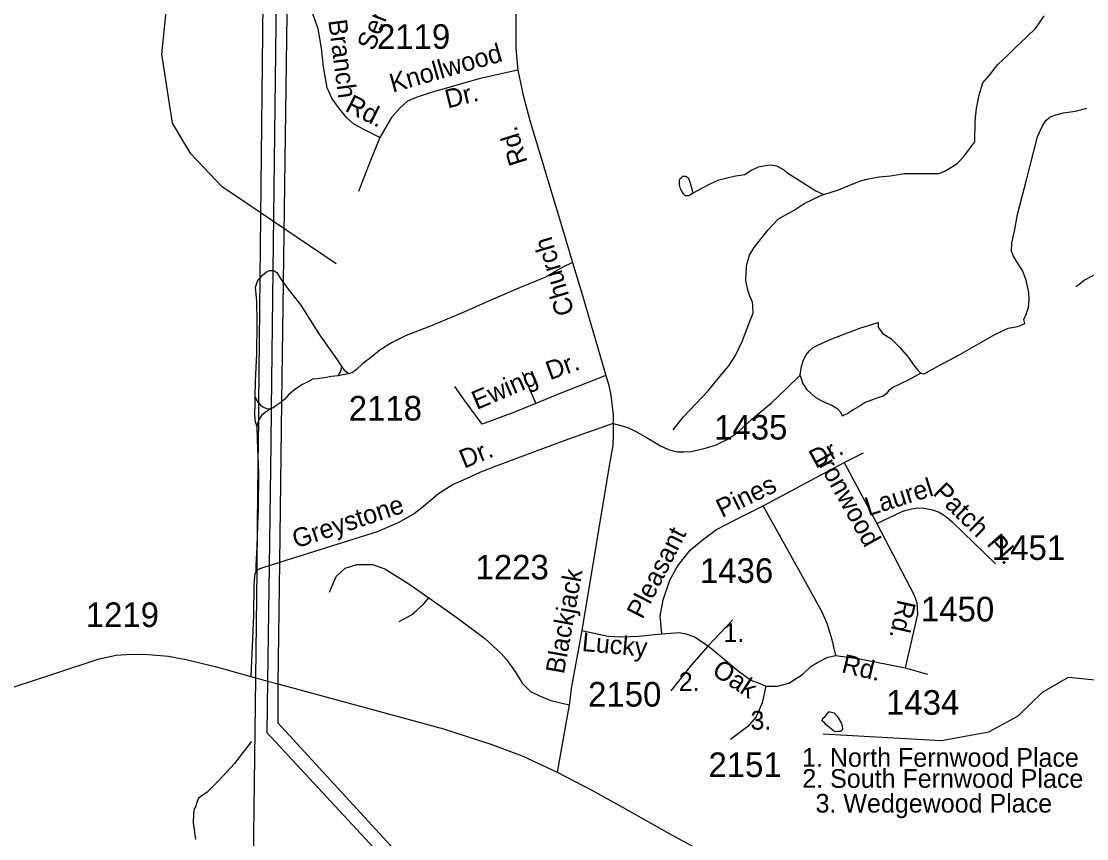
# Model space of a CAD drawing. Extents: x 2260773 to 2342389, y 552869 to 618546.
# Drawn here: x 2268727 to 2274135, y 578078 to 582228 of the extents above; entities that cross this region are included whole.
import ezdxf

# ---------------------------------------------------------------- set-up
doc = ezdxf.new("R2010")
doc.units = 0
for name, color, linetype in [('Exist Hydrographic Misc Water Feature', 7, 'Continuous'), ('Exist Road Non-System Type 51', 7, 'Continuous'), ('Exist Road Non-System Type 51 Label', 7, 'Continuous'), ('Exist Road Secondary Type 51 Attributed', 7, 'Continuous'), ('Exist Road Secondary Type 51 Label', 7, 'Continuous'), ('Exist Road Secondary Type 51 Number Label', 7, 'Continuous'), ('Exist Utilities Electrical Transmission Line', 7, 'Continuous')]:
    doc.layers.add(name, color=color, linetype=linetype)

msp = doc.modelspace()

# ---------------------------------------------------------------- linework, layer by layer
at = {"layer": 'Exist Hydrographic Misc Water Feature'}
for points in [[(2272795.7, 578610.8), (2273396.7, 578575.7), (2273637.6, 578620), (2273786.7, 578702.2), (2273910.7, 578821.1), (2274042.6, 578897.1), (2274501.7, 578851.8), (2275091.6, 578948.1), (2275414.6, 579118.7), (2275885.6, 579522.4), (2276175.7, 579726.3), (2276607.8, 579888.2), (2276913.7, 580082), (2277283.6, 580527.1), (2277414.7, 580786.9), (2277446.6, 580927.2), (2277428.6, 581950.8), (2277377.7, 582109.2), (2277099.7, 582439.6), (2277065.7, 582532.1), (2277080.6, 582656.4), (2277162.6, 582841.7), (2277185.6, 583067.5), (2277266.6, 583265.9)], [(2270325.6, 580995.9), (2269746.5, 581388), (2269586.6, 581555.2), (2269493.5, 581711.2), (2269440.6, 582060), (2269493.5, 582593.5)], [(2272800, 581348.1), (2272875.4, 581372.8), (2272981.2, 581415.6), (2273019.2, 581426.2), (2273081.1, 581438.7), (2273138.7, 581443), (2273210.7, 581455.7), (2273334.1, 581454.9), (2273384.4, 581455.5), (2273414.5, 581467.6), (2273434, 581478), (2273462.1, 581496.1), (2273479.9, 581508.4), (2273511.7, 581540.5), (2273566.9, 581614.9), (2273568.1, 581721), (2273574.8, 581785.3), (2273588.6, 581855), (2273608.1, 581915.3), (2273643.5, 581955.3), (2273682.9, 582007.8), (2273734.8, 582056.4), (2273776.2, 582098.8), (2273829.7, 582147.1), (2273877.1, 582193.5), (2273918.9, 582256.1)], [(2272131.9, 581353.8), (2272135.2, 581355.6), (2272161.8, 581370), (2272223.8, 581402.5), (2272267.4, 581423), (2272352.9, 581443.8), (2272399.1, 581450.3), (2272426.8, 581468.3), (2272468.4, 581488.9), (2272512.9, 581497.2), (2272532.4, 581499.5), (2272560.7, 581493.6), (2272596.3, 581476.1), (2272612.9, 581460.2), (2272691.1, 581411.1), (2272759.4, 581367.6), (2272800, 581348.1)], [(2272131.9, 581353.8), (2272122.1, 581345.6), (2272118.4, 581343.7), (2272114.1, 581341.5), (2272106.1, 581341.5), (2272102.2, 581341.3), (2272098.1, 581341.5), (2272088.2, 581351.5), (2272079.8, 581365.4), (2272073.7, 581377.2), (2272069.8, 581391.2), (2272067.7, 581399.2), (2272067.7, 581415), (2272067.3, 581423.2), (2272071.4, 581429.1), (2272077.4, 581435), (2272085.1, 581441.2), (2272089.5, 581441.3), (2272097.7, 581441.3), (2272103.2, 581439.3), (2272113.4, 581431.6), (2272121.9, 581405.7), (2272129.8, 581377.7), (2272134.2, 581361.6), (2272135.2, 581355.6), (2272131.9, 581353.8)], [(2272035.3, 580153.4), (2272088.6, 580220), (2272213.1, 580350.9), (2272278.7, 580433.4), (2272318.1, 580477.8), (2272351.9, 580530.3), (2272385.1, 580602.4), (2272412.6, 580672.8), (2272425.7, 580709), (2272441.5, 580745.1), (2272440.9, 580785), (2272439.1, 580801.1), (2272424.7, 580832.8), (2272414.9, 580862.7), (2272404.4, 580912.5), (2272405.4, 580954.5), (2272409.1, 580994.5), (2272417.1, 581014.4), (2272422.9, 581040.8), (2272446.7, 581078.9), (2272515.8, 581167.4), (2272571.1, 581224), (2272650.7, 581268.8), (2272700.3, 581303.1), (2272781.9, 581341.9), (2272800, 581348.1)], [(2274181, 580943.3), (2274123.4, 580912.7), (2274095.3, 580890.5), (2274079.7, 580880.3)], [(2272852.2, 578716), (2272868.9, 578700.1), (2272889.2, 578666.3), (2272893.3, 578650.3), (2272895.1, 578634.1), (2272891.2, 578628.2), (2272885.5, 578622.2), (2272871.5, 578622.3), (2272861.5, 578620.2), (2272849.2, 578626.1), (2272829.3, 578641.7), (2272812.9, 578655.4), (2272804.9, 578663.5), (2272792.8, 578675.5), (2272793.2, 578685.2), (2272798.9, 578691.2), (2272806.7, 578697.4), (2272826.4, 578721.6), (2272832.4, 578721.9), (2272840.1, 578719.9), (2272852.2, 578716)], [(2269895.4, 578570.4), (2269851.7, 578515.7), (2269808.9, 578459.3), (2269729.3, 578372.8), (2269669.8, 578314), (2269626.2, 578283.7), (2269618.6, 578265.8), (2269610.8, 578239.8), (2269604.8, 578229.7), (2269602.8, 578219.5), (2269601.3, 578203.5), (2269599.1, 578157.6), (2269610.2, 578075.6)]]:
    msp.add_lwpolyline(points, dxfattribs=at)
at = {"layer": 'Exist Road Non-System Type 51'}
for p, q in [((2271269.5, 580445.8), (2271339.2, 580287.6)), ((2269995.5, 580261.7), (2269991.2, 580260.1)), ((2270037.2, 579480.2), (2269984.8, 579463.8))]:
    msp.add_line(p, q, dxfattribs=at)
for points in [[(2270546.4, 581638.5), (2270469, 581676.6), (2270415.1, 581706), (2270377.5, 581738.7), (2270336.7, 581789.4), (2270304, 581833.5), (2270279.5, 581889.1), (2270261.4, 581995.8), (2270250.5, 582091.6), (2270233.5, 582189.5), (2270206.8, 582265.2), (2270180.3, 582318.9), (2270142, 582360.4), (2270085.6, 582399.8), (2270076.7, 582405.4)], [(2271246.6, 581979), (2271055.5, 581937.1), (2270802.3, 581864.9), (2270730.4, 581840.1), (2270686.7, 581821.8), (2270647.2, 581785.5), (2270605.6, 581739.1), (2270546.4, 581638.5)], [(2273293, 580441.2), (2273310.4, 580438.1), (2273337.3, 580452.3), (2273392.6, 580483.9), (2273490.5, 580536.1), (2273669.1, 580637.3), (2273735.4, 580668.9), (2273786, 580678.4), (2273820.7, 580692.6), (2273816, 580714.3), (2273827.1, 580741.2), (2273839.7, 580774.4), (2273842.9, 580813.9), (2273841.3, 580850.3), (2273827.1, 580913.5), (2273808.1, 580962.5), (2273779.7, 581006.8), (2273763.9, 581035.2), (2273752.8, 581060.5), (2273754.4, 581103.2), (2273768.6, 581161.7), (2273784.4, 581247), (2273828.6, 581422.5), (2273885.5, 581640.7), (2273909.2, 581694.4), (2273926.6, 581724.4), (2273947.1, 581740.3), (2273970.8, 581751.3), (2274016.6, 581762.4), (2274076.7, 581771.9), (2274135.1, 581786.1)], [(2270546.4, 581638.5), (2270498.4, 581521.3), (2270455.9, 581406.9), (2270438, 581364.4)], [(2271524.9, 581003.6), (2271472.1, 580977.7), (2271384.1, 580926.4), (2271255.8, 580873.8), (2271110.4, 580812.7), (2270961.4, 580745.4), (2270803.8, 580680.7), (2270680.4, 580631.8), (2270605.8, 580595.1), (2270547.2, 580558.4), (2270505.6, 580524.2), (2270460.4, 580489.9), (2270427.4, 580459.4), (2270406.7, 580443.5), (2270385.9, 580438.6)], [(2269939.7, 580926), (2269948.5, 580937.4), (2269963.1, 580949.6), (2269975.4, 580958.2), (2269986.4, 580961.8), (2270004.1, 580961.8)], [(2270004.1, 580961.8), (2270008.3, 580961.8), (2270024.2, 580952.1), (2270038.9, 580926.4), (2270056.5, 580901.7)], [(2269914.3, 580320), (2269915.5, 580403.1), (2269921.6, 580536.4), (2269924, 580701.4), (2269921.6, 580806.6), (2269915.5, 580877.5), (2269925.3, 580908), (2269936.3, 580921.5), (2269939.7, 580926)], [(2270056.5, 580901.7), (2270057.2, 580900.7), (2270081.7, 580867.7), (2270145.2, 580785.8), (2270236.8, 580641.5), (2270326, 580513.2), (2270352.9, 580472.8)], [(2272680, 580431.8), (2272686.4, 580474.4), (2272697.4, 580509.2), (2272710.1, 580534.5), (2272725.9, 580553.5), (2272746.4, 580570.9), (2272773.3, 580585.1), (2272841.2, 580615.1), (2272983.4, 580668.9), (2273076.6, 580698.9), (2273076.6, 580675.2), (2273090.8, 580653.1), (2273098.7, 580643.6), (2273120.8, 580629.4), (2273139.8, 580616.7), (2273161.9, 580594.6), (2273185.6, 580570.9), (2273228.3, 580521.9), (2273259.9, 580476), (2273277.2, 580457), (2273293, 580441.2)], [(2270334.6, 580427.6), (2270346.8, 580447.2), (2270352.9, 580472.8)], [(2270352.9, 580472.8), (2270366.3, 580455.7), (2270379.8, 580445.9), (2270385.9, 580438.6)], [(2270334.6, 580427.6), (2270301.6, 580423.9), (2270264.9, 580417.8), (2270230.7, 580412.9), (2270205.1, 580410.5), (2270190.4, 580400.7), (2270153.7, 580383.6), (2270114.6, 580359.1), (2270082.9, 580331), (2270064.6, 580309), (2270048.3, 580295.6)], [(2270385.9, 580438.6), (2270360.2, 580432.5), (2270334.6, 580427.6)], [(2271730.5, 580185.1), (2271776.3, 580174.1), (2271809.5, 580163), (2271852.2, 580142.5), (2271899.6, 580114), (2271950.1, 580085.6), (2271972.2, 580071.3), (2271986.5, 580065), (2272011.7, 580053.9), (2272033.9, 580047.6), (2272057.6, 580041.3), (2272089.2, 580041.3), (2272125.5, 580042.9), (2272165, 580052.4), (2272204.5, 580061.8), (2272253.5, 580077.7), (2272316.7, 580107.7), (2272364.1, 580142.5), (2272435.2, 580207.3), (2272534.7, 580291.1), (2272610.5, 580363.8), (2272680, 580431.8)], [(2273293, 580441.2), (2273228.3, 580404.9), (2273154, 580370.1), (2273130.3, 580352.7), (2273117.7, 580336.9), (2273101.9, 580324.3), (2273079.8, 580317.9), (2273060.8, 580311.6), (2273041.8, 580303.7), (2273010.2, 580292.6), (2272985, 580275.3), (2272948.6, 580254.7), (2272921.8, 580237.3), (2272904.4, 580227.8), (2272894.9, 580223.1), (2272887, 580242.1), (2272871.2, 580257.9), (2272863.3, 580264.2), (2272841.2, 580276.8), (2272812.8, 580289.5), (2272785.9, 580302.1), (2272759, 580317.9), (2272716.4, 580355.9), (2272694.3, 580390.7), (2272686.4, 580412.8), (2272680, 580431.8)], [(2269921.6, 580172.1), (2269914.3, 580200.2), (2269911.8, 580240.5), (2269914.3, 580277.2), (2269914.3, 580320)], [(2269914.3, 580320), (2269927.7, 580294.3), (2269932.7, 580288.8)], [(2270048.3, 580295.6), (2270043.8, 580291.9), (2270019.3, 580274.8), (2270004.7, 580265), (2269995.5, 580261.7)], [(2269991.2, 580260.1), (2269966.8, 580243), (2269946, 580225.9), (2269931.8, 580204)], [(2269932.7, 580288.8), (2269939.9, 580280.9), (2269953.4, 580269.9), (2269970.5, 580261.3), (2269981.5, 580260.1), (2269991.2, 580260.1)], [(2269931.8, 580204), (2269930.2, 580201.4), (2269921.6, 580172.1)], [(2269921.6, 580172.1), (2269924, 580101.2), (2269929.4, 579979.7)], [(2271730.5, 580185.1), (2271504.5, 580106.4), (2271139.9, 579971.2), (2271054.2, 579936.3), (2270984.4, 579904.3), (2270919.1, 579875.8), (2270844.3, 579828.4), (2270759, 579757.8), (2270722.1, 579728.3), (2270643.1, 579683), (2270533.3, 579635.6), (2270037.2, 579480.2)], [(2269929.4, 579979.7), (2269931.4, 579933.7), (2269928.9, 579746.6), (2269926, 579671.5)], [(2269926, 579671.5), (2269921.6, 579559.6), (2269916.7, 579464.2), (2269917.4, 579433.2)], [(2269917.4, 579433.2), (2269912.4, 579421.2), (2269910.1, 579406.9), (2269906.9, 579366.3), (2269905.3, 579211.4), (2269891.1, 578901.6)], [(2269923.4, 579440), (2269922.1, 579439.1), (2269917.4, 579433.2)], [(2269984.8, 579463.8), (2269951.1, 579453.2), (2269929, 579443.8), (2269923.4, 579440)], [(2270291.8, 579329.5), (2270325.4, 579408.9), (2270371.2, 579451.7), (2270429.2, 579470), (2270508.6, 579470), (2270572.7, 579448.7), (2270688.7, 579375.3), (2270796.2, 579300)], [(2270644.5, 579179.7), (2270706.8, 579215.1), (2270733.8, 579237.4), (2270769.1, 579268.1), (2270796.2, 579300)], [(2270796.2, 579300), (2270933, 579204.2), (2271079.6, 579094.2), (2271162, 579017.8), (2271189.5, 578987.2), (2271235.3, 578923), (2271268.9, 578868), (2271311.6, 578825.3), (2271357.4, 578803.9), (2271415.5, 578779.4), (2271507.7, 578757.7)]]:
    msp.add_lwpolyline(points, dxfattribs=at)
at = {"layer": 'Exist Road Secondary Type 51 Attributed'}
msp.add_line((2272338.5, 579188.9), (2272213.4, 579057.5), dxfattribs=at)
for points in [[(2271256.5, 582876.6), (2271249.7, 582754.7), (2271241.7, 582480.8), (2271236.8, 582237.2), (2271236.8, 582091.7), (2271246.6, 581979), (2271272.7, 581859.6), (2271308.7, 581724), (2271367.5, 581527.8), (2271468.8, 581191.1), (2271524.9, 581003.6), (2271574.9, 580836.4), (2271640.3, 580615.8), (2271693.3, 580430.2)], [(2271693.3, 580430.2), (2271457.2, 580335.5), (2271339.2, 580287.6), (2271230.5, 580243.4), (2271065.5, 580182.5), (2270980.6, 580299), (2270927.5, 580373.3)], [(2271693.3, 580430.2), (2271706.9, 580384.9), (2271718.5, 580330.1), (2271731.2, 580229.9), (2271730.5, 580185.1), (2271730.5, 580131.4), (2271729.1, 580074), (2271711.6, 579970.2), (2271645.2, 579573.4), (2271571.4, 579134.6)], [(2272903.9, 579987.1), (2273001.5, 580037.5)], [(2272492.7, 579766.9), (2272903.9, 579987.1)], [(2272903.9, 579987.1), (2273069.5, 579678.3)], [(2271978.2, 579118.6), (2271969.1, 579207.2), (2271984.3, 579289.7), (2272017.9, 579390.6), (2272057.6, 579460.9), (2272121.7, 579543.4), (2272188.9, 579598.4), (2272256.1, 579647.3), (2272359.9, 579702.3), (2272492.7, 579766.9)], [(2272860.7, 579008.6), (2272842.4, 579088.1), (2272818, 579170.6), (2272790.5, 579231.7), (2272698.9, 579396.7), (2272492.7, 579766.9)], [(2273069.5, 579678.3), (2273197.5, 579739.2), (2273217.7, 579745.3), (2273237.9, 579751.4), (2273274.2, 579757.4), (2273310.5, 579755.4), (2273352.9, 579747.3), (2273383.2, 579737.2), (2273405.3, 579723.1), (2273425.5, 579711), (2273451.8, 579686.8), (2273671.7, 579472.8)], [(2273069.5, 579678.3), (2273258.1, 579317.3), (2273272.2, 579276.9), (2273276.2, 579218.4), (2273268.1, 579180), (2273213.7, 578945)], [(2271571.4, 579134.6), (2271520.3, 578851.3), (2271507.7, 578757.7), (2271446.1, 578416.2)], [(2271571.4, 579134.6), (2271706.5, 579106.4), (2271770.6, 579103.3), (2271859.1, 579106.4), (2271978.2, 579118.6)], [(2271978.2, 579118.6), (2272066.8, 579124.7), (2272100.4, 579118.6), (2272143.1, 579103.3), (2272213.4, 579057.5)], [(2272213.4, 579057.5), (2272127.9, 578959.7), (2272024, 578828.3)], [(2272213.4, 579057.5), (2272366, 578929.2), (2272430.2, 578883.3), (2272476, 578865), (2272506.5, 578852.8)], [(2268378.9, 578747.9), (2268897.1, 578916.6), (2269122.3, 578990.6), (2269208, 579009.4), (2269283.9, 579014.1), (2269371.8, 579012.9), (2269474, 579004.1), (2269562, 578986.9), (2269710.3, 578952.3), (2269891.1, 578901.6), (2269917.5, 578894.4), (2269976.8, 578878.2), (2270028.9, 578864), (2270117, 578839.9), (2270491.5, 578738.7), (2270869.1, 578636), (2271110.8, 578558.5), (2271268.8, 578498.4), (2271370.3, 578451), (2271446.1, 578416.2)], [(2272506.5, 578852.8), (2272564.5, 578852.8), (2272622.5, 578868), (2272692.8, 578910.8), (2272735.5, 578953.6), (2272769.1, 578971.9), (2272821, 578999.4), (2272860.7, 579008.6)], [(2272860.7, 579008.6), (2272983.6, 578991.5), (2273213.7, 578945)], [(2273213.7, 578945), (2273327.4, 578913.2)], [(2272506.5, 578852.8), (2272488.2, 578767.2), (2272457.6, 578696.9), (2272414.9, 578648), (2272326.3, 578580.8)], [(2271446.1, 578416.2), (2271534.7, 578369.6), (2271623, 578324.4), (2271777.8, 578237.9), (2272031, 578096.5), (2272280.2, 577960.9), (2272637.6, 577772.3), (2272931, 577617.3), (2273379, 577377.5), (2273819.3, 577122.6), (2274025.8, 577013.1), (2274157.6, 576962.5)]]:
    msp.add_lwpolyline(points, dxfattribs=at)
at = {"layer": 'Exist Utilities Electrical Transmission Line'}
for p, q in [((2270022.4, 582444.8), (2270004.1, 580961.8)), ((2270004.1, 580961.8), (2269995.5, 580261.7)), ((2269932.7, 580288.8), (2269939.7, 580926)), ((2270056.5, 580901.7), (2270048.3, 580295.6)), ((2270048.3, 580295.6), (2270037.2, 579480.2)), ((2269931.8, 580204), (2269932.7, 580288.8)), ((2269929.4, 579979.7), (2269931.8, 580204)), ((2269926, 579671.5), (2269929.4, 579979.7)), ((2269923.4, 579440), (2269926, 579671.5)), ((2269917.5, 578894.4), (2269923.4, 579440)), ((2269984.8, 579463.8), (2269976.8, 578878.2)), ((2270037.2, 579480.2), (2270028.9, 578864))]:
    msp.add_line(p, q, dxfattribs=at)
for points in [[(2269939.7, 580926), (2269968.7, 583568.1), (2269999.9, 586563.6)], [(2270076.7, 582405.4), (2270075, 582261.8), (2270056.5, 580901.7)], [(2269995.5, 580261.7), (2269993.4, 580084.3), (2269984.8, 579463.8)], [(2269887.7, 572975.5), (2269843.8, 573254.7), (2269916, 578756.2), (2269917.5, 578894.4)], [(2269976.8, 578878.2), (2269973.2, 578616.9), (2273695.3, 574602)], [(2270028.9, 578864), (2270028.9, 578861.3), (2270028.7, 578665.4), (2273738.5, 574627.5)]]:
    msp.add_lwpolyline(points, dxfattribs=at)

# ---------------------------------------------------------------- texts
at = {"layer": 'Exist Road Non-System Type 51 Label'}
for s, rotation, p in [('Branch', 277.4111, (2270284.4, 582232)), ('Knollwood', 15.9697, (2270611.8, 581865.1)), ('Dr.', 13.9903, (2270890.8, 581784.9)), ('Rd.', 333.3975, (2270365.3, 581774.6)), ('Dr.', 22.159, (2270974.3, 579956.2)), ('Greystone', 18.3502, (2270120.8, 579550.7))]:
    msp.add_text(s, height=95, rotation=rotation, dxfattribs=at).set_placement(p)
at = {"layer": 'Exist Road Secondary Type 51 Label'}
for s, rotation, p in [('Serenity', 68.6203, (2270516.3, 582073)), ('Rd.', 107.3326, (2271297.9, 581513)), ('Church', 106.7892, (2271534.6, 580748.9)), ('Dr.', 19.7684, (2271409.8, 580404.9)), ('Ewing', 22.947, (2271038.3, 580254)), ('Dr.', 28.2602, (2272759.5, 579955.1)), ('Ironwood', 299.1948, (2272756, 580006.7)), ('Pines', 25.9168, (2272283.4, 579705.4)), ('Laurel', 17.5078, (2273026.6, 579714.8)), ('Patch', 315.5111, (2273349.4, 579828.6)), ('Pleasant', 62.9355, (2271879.8, 579187.7)), ('Pl.', 311.6455, (2273622.9, 579572.5)), ('Blackjack', 79.7619, (2271480.9, 578910.2)), ('Rd.', 257.434, (2273175.9, 579295.8)), ('Lucky', 354.7825, (2271569.8, 579031)), ('Rd.', 346.3639, (2272886, 578923.9)), ('Oak', 326.6665, (2272226.9, 578914.8))]:
    msp.add_text(s, height=95, rotation=rotation, dxfattribs=at).set_placement(p)
for s, p in [('1.', (2272291, 579077)), ('2.', (2272064.1, 578827.6)), ('3.', (2272428.2, 578631.4)), ('1. North Fernwood Place', (2272690, 578442.8)), ('2. South Fernwood Place', (2272691.1, 578336)), ('3. Wedgewood Place', (2272758.5, 578210.4))]:
    msp.add_text(s, height=95, dxfattribs=at).set_placement(p)
at = {"layer": 'Exist Road Secondary Type 51 Number Label'}
for s, p in [('2119', (2270532, 582087.8)), ('2118', (2270388.7, 580200.9)), ('1435', (2272243.7, 580104.2)), ('1451', (2273653.5, 579493.1)), ('1223', (2271032.5, 579393.9)), ('1436', (2272171.8, 579376.5)), ('1219', (2269053.7, 579152.2)), ('1450', (2273293.6, 579180.8)), ('2150', (2271603.9, 578748.5)), ('1434', (2273116.4, 578707)), ('2151', (2272214.8, 578390.6))]:
    msp.add_text(s, height=125, dxfattribs=at).set_placement(p)

doc.saveas('drawing.dxf')
